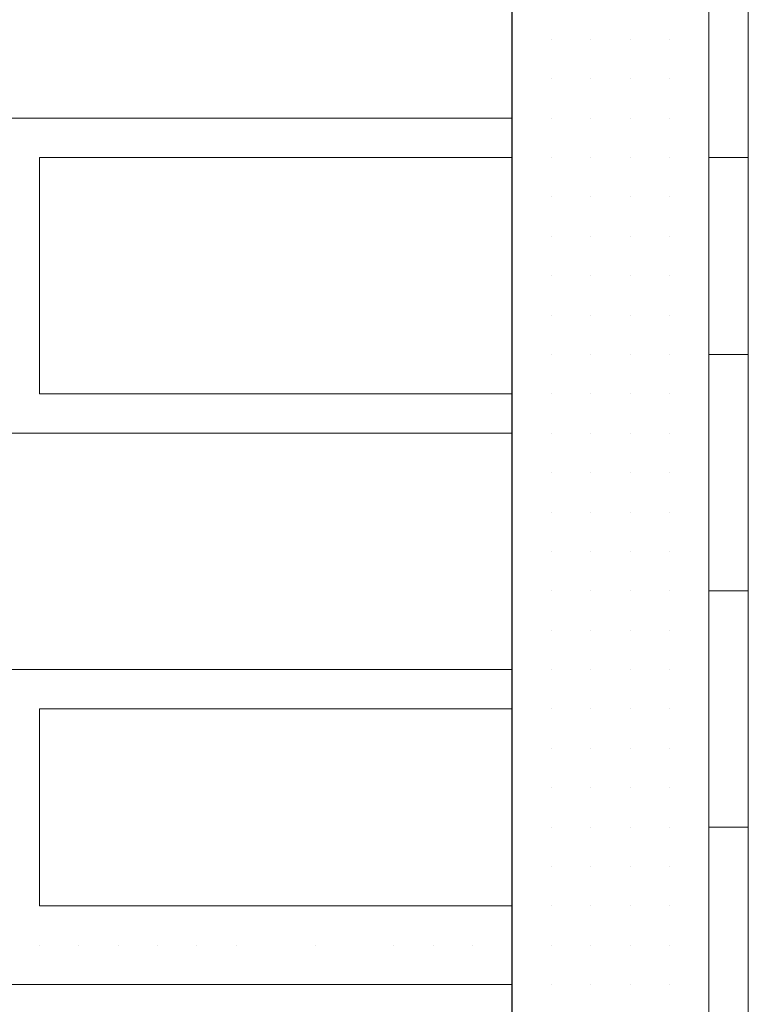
# Model space of a CAD drawing. Header units: metres. Extents: x 5.7 to 89.8, y 4 to 63.5.
# Tile 422 of 475: x 63.95 to 64.128, y 53.339 to 53.58. Entities that reach past the tile are written whole.
import ezdxf

# ---------------------------------------------------------------- set-up
doc = ezdxf.new("R2010")
doc.units = ezdxf.units.M
doc.header["$MEASUREMENT"] = 0
for name, color, linetype in [('PDF17_hatch-borshi', 7, 'Continuous'), ('PDF17_kaff', 7, 'Continuous'), ('PDF17_wall', 7, 'Continuous')]:
    doc.layers.add(name, color=color, linetype=linetype)

msp = doc.modelspace()

# ---------------------------------------------------------------- linework, layer by layer
at = {"layer": 'PDF17_hatch-borshi', "lineweight": 18}
for points in [[(64.06995, 53.57516), (64.06995, 53.57516)], [(64.06995, 53.57516), (64.06995, 53.57516)], [(64.06995, 53.57516), (64.06995, 53.57516)], [(64.06995, 53.57516), (64.06995, 53.57516)], [(64.06995, 53.57516), (64.06995, 53.57516)], [(64.07958, 53.57516), (64.07958, 53.57516)], [(64.07958, 53.57516), (64.07958, 53.57516)], [(64.07958, 53.57516), (64.07958, 53.57516)], [(64.07958, 53.57516), (64.07958, 53.57516)], [(64.08922, 53.57516), (64.08922, 53.57516)], [(64.08922, 53.57516), (64.08922, 53.57516)], [(64.08922, 53.57516), (64.08922, 53.57516)], [(64.08922, 53.57516), (64.08922, 53.57516)], [(64.09885, 53.57516), (64.09885, 53.57516)], [(64.09885, 53.57516), (64.09885, 53.57516)], [(64.09885, 53.57516), (64.09885, 53.57516)], [(64.09885, 53.57516), (64.09885, 53.57516)], [(64.09885, 53.57516), (64.09885, 53.57516)], [(64.10848, 53.57516), (64.10848, 53.57516)], [(64.10848, 53.57516), (64.10848, 53.57516)], [(64.10848, 53.57516), (64.10848, 53.57516)], [(64.10848, 53.57516), (64.10848, 53.57516)], [(64.11811, 53.57516), (64.11811, 53.57516)], [(64.11811, 53.57516), (64.11811, 53.57516)], [(64.11811, 53.57516), (64.11811, 53.57516)], [(64.11811, 53.57516), (64.11811, 53.57516)], [(64.06995, 53.56552), (64.06995, 53.56552)], [(64.06995, 53.56552), (64.06995, 53.56552)], [(64.06995, 53.56552), (64.06995, 53.56552)], [(64.06995, 53.56552), (64.06995, 53.56552)], [(64.07958, 53.56552), (64.07958, 53.56552)], [(64.07958, 53.56552), (64.07958, 53.56552)], [(64.07958, 53.56552), (64.07958, 53.56552)], [(64.07958, 53.56552), (64.07958, 53.56552)], [(64.07958, 53.56552), (64.07958, 53.56552)], [(64.08922, 53.56552), (64.08922, 53.56552)], [(64.08922, 53.56552), (64.08922, 53.56552)], [(64.08922, 53.56552), (64.08922, 53.56552)], [(64.08922, 53.56552), (64.08922, 53.56552)], [(64.09885, 53.56552), (64.09885, 53.56552)], [(64.09885, 53.56552), (64.09885, 53.56552)], [(64.09885, 53.56552), (64.09885, 53.56552)], [(64.09885, 53.56552), (64.09885, 53.56552)], [(64.09885, 53.56552), (64.09885, 53.56552)], [(64.10848, 53.56552), (64.10848, 53.56552)], [(64.10848, 53.56552), (64.10848, 53.56552)], [(64.10848, 53.56552), (64.10848, 53.56552)], [(64.10848, 53.56552), (64.10848, 53.56552)], [(64.11811, 53.56552), (64.11811, 53.56552)], [(64.11811, 53.56552), (64.11811, 53.56552)], [(64.11811, 53.56552), (64.11811, 53.56552)], [(64.06995, 53.55589), (63.8388, 53.55589)], [(63.95438, 53.55589), (63.95438, 53.55589)], [(63.96401, 53.55589), (63.96401, 53.55589)], [(63.97364, 53.55589), (63.97364, 53.55589)], [(63.98327, 53.55589), (63.98327, 53.55589)], [(64.00253, 53.55589), (64.00253, 53.55589)], [(64.0218, 53.55589), (64.0218, 53.55589)], [(64.05069, 53.55589), (64.05069, 53.55589)], [(64.06995, 53.55589), (64.06995, 53.55589)], [(64.06995, 53.55589), (64.06995, 53.55589)], [(64.06995, 53.55589), (64.06995, 53.55589)], [(64.06995, 53.55589), (64.06995, 53.55589)], [(64.06995, 53.55589), (64.06995, 53.55589)], [(64.07958, 53.55589), (64.07958, 53.55589)], [(64.07958, 53.55589), (64.07958, 53.55589)], [(64.08922, 53.55589), (64.08922, 53.55589)], [(64.08922, 53.55589), (64.08922, 53.55589)], [(64.08922, 53.55589), (64.08922, 53.55589)], [(64.09885, 53.55589), (64.09885, 53.55589)], [(64.09885, 53.55589), (64.09885, 53.55589)], [(64.09885, 53.55589), (64.09885, 53.55589)], [(64.09885, 53.55589), (64.09885, 53.55589)], [(64.10848, 53.55589), (64.10848, 53.55589)], [(64.10848, 53.55589), (64.10848, 53.55589)], [(64.10848, 53.55589), (64.10848, 53.55589)], [(64.11811, 53.55589), (64.11811, 53.55589)], [(64.11811, 53.55589), (64.11811, 53.55589)], [(64.11811, 53.55589), (64.11811, 53.55589)], [(64.11811, 53.55589), (64.11811, 53.55589)], [(64.06995, 53.54626), (63.95438, 53.54626), (63.95438, 53.48847), (64.06995, 53.48847)], [(63.95438, 53.54626), (63.95438, 53.54626)], [(63.95438, 53.54626), (63.95438, 53.54626)], [(63.96401, 53.54626), (63.96401, 53.54626)], [(63.97364, 53.54626), (63.97364, 53.54626)], [(63.98327, 53.54626), (63.98327, 53.54626)], [(64.00253, 53.54626), (64.00253, 53.54626)], [(64.01217, 53.54626), (64.01217, 53.54626)], [(64.0218, 53.54626), (64.0218, 53.54626)], [(64.0218, 53.54626), (64.0218, 53.54626)], [(64.03143, 53.54626), (64.03143, 53.54626)], [(64.05069, 53.54626), (64.05069, 53.54626)], [(64.06032, 53.54626), (64.06032, 53.54626)], [(64.06032, 53.54626), (64.06032, 53.54626)], [(64.06032, 53.54626), (64.06032, 53.54626)], [(64.06995, 53.54626), (64.06995, 53.54626)], [(64.06995, 53.54626), (64.06995, 53.54626)], [(64.06995, 53.54626), (64.06995, 53.54626)], [(64.06995, 53.54626), (64.06995, 53.54626)], [(64.07958, 53.54626), (64.07958, 53.54626)], [(64.07958, 53.54626), (64.07958, 53.54626)], [(64.07958, 53.54626), (64.07958, 53.54626)], [(64.07958, 53.54626), (64.07958, 53.54626)], [(64.07958, 53.54626), (64.07958, 53.54626)], [(64.08922, 53.54626), (64.08922, 53.54626)], [(64.08922, 53.54626), (64.08922, 53.54626)], [(64.08922, 53.54626), (64.08922, 53.54626)], [(64.09885, 53.54626), (64.09885, 53.54626)], [(64.09885, 53.54626), (64.09885, 53.54626)], [(64.09885, 53.54626), (64.09885, 53.54626)], [(64.09885, 53.54626), (64.09885, 53.54626)], [(64.09885, 53.54626), (64.09885, 53.54626)], [(64.10848, 53.54626), (64.10848, 53.54626)], [(64.10848, 53.54626), (64.10848, 53.54626)], [(64.10848, 53.54626), (64.10848, 53.54626)], [(64.10848, 53.54626), (64.10848, 53.54626)], [(64.10848, 53.54626), (64.10848, 53.54626)], [(64.11811, 53.54626), (64.11811, 53.54626)], [(64.06995, 53.53663), (64.06995, 53.53663)], [(64.06995, 53.53663), (64.06995, 53.53663)], [(64.06995, 53.53663), (64.06995, 53.53663)], [(64.06995, 53.53663), (64.06995, 53.53663)], [(64.07958, 53.53663), (64.07958, 53.53663)], [(64.07958, 53.53663), (64.07958, 53.53663)], [(64.07958, 53.53663), (64.07958, 53.53663)], [(64.08922, 53.53663), (64.08922, 53.53663)], [(64.08922, 53.53663), (64.08922, 53.53663)], [(64.08922, 53.53663), (64.08922, 53.53663)], [(64.09885, 53.53663), (64.09885, 53.53663)], [(64.09885, 53.53663), (64.09885, 53.53663)], [(64.09885, 53.53663), (64.09885, 53.53663)], [(64.09885, 53.53663), (64.09885, 53.53663)], [(64.09885, 53.53663), (64.09885, 53.53663)], [(64.10848, 53.53663), (64.10848, 53.53663)], [(64.10848, 53.53663), (64.10848, 53.53663)], [(64.10848, 53.53663), (64.10848, 53.53663)], [(64.11811, 53.53663), (64.11811, 53.53663)], [(64.11811, 53.53663), (64.11811, 53.53663)], [(64.11811, 53.53663), (64.11811, 53.53663)], [(64.11811, 53.53663), (64.11811, 53.53663)], [(64.06995, 53.527), (64.06995, 53.527)], [(64.06995, 53.527), (64.06995, 53.527)], [(64.07958, 53.527), (64.07958, 53.527)], [(64.07958, 53.527), (64.07958, 53.527)], [(64.07958, 53.527), (64.07958, 53.527)], [(64.08922, 53.527), (64.08922, 53.527)], [(64.09885, 53.527), (64.09885, 53.527)], [(64.09885, 53.527), (64.09885, 53.527)], [(64.09885, 53.527), (64.09885, 53.527)], [(64.10848, 53.527), (64.10848, 53.527)], [(64.10848, 53.527), (64.10848, 53.527)], [(64.10848, 53.527), (64.10848, 53.527)], [(64.10848, 53.527), (64.10848, 53.527)], [(64.10848, 53.527), (64.10848, 53.527)], [(64.11811, 53.527), (64.11811, 53.527)], [(64.11811, 53.527), (64.11811, 53.527)], [(64.06995, 53.51737), (64.06995, 53.51737)], [(64.06995, 53.51737), (64.06995, 53.51737)], [(64.06995, 53.51737), (64.06995, 53.51737)], [(64.06995, 53.51737), (64.06995, 53.51737)], [(64.07958, 53.51737), (64.07958, 53.51737)], [(64.07958, 53.51737), (64.07958, 53.51737)], [(64.07958, 53.51737), (64.07958, 53.51737)], [(64.07958, 53.51737), (64.07958, 53.51737)], [(64.08922, 53.51737), (64.08922, 53.51737)], [(64.08922, 53.51737), (64.08922, 53.51737)], [(64.08922, 53.51737), (64.08922, 53.51737)], [(64.09885, 53.51737), (64.09885, 53.51737)], [(64.09885, 53.51737), (64.09885, 53.51737)], [(64.09885, 53.51737), (64.09885, 53.51737)], [(64.10848, 53.51737), (64.10848, 53.51737)], [(64.10848, 53.51737), (64.10848, 53.51737)], [(64.10848, 53.51737), (64.10848, 53.51737)], [(64.11811, 53.51737), (64.11811, 53.51737)], [(64.11811, 53.51737), (64.11811, 53.51737)], [(64.06995, 53.50774), (64.06995, 53.50774)], [(64.06995, 53.50774), (64.06995, 53.50774)], [(64.06995, 53.50774), (64.06995, 53.50774)], [(64.07958, 53.50774), (64.07958, 53.50774)], [(64.07958, 53.50774), (64.07958, 53.50774)], [(64.07958, 53.50774), (64.07958, 53.50774)], [(64.07958, 53.50774), (64.07958, 53.50774)], [(64.07958, 53.50774), (64.07958, 53.50774)], [(64.08922, 53.50774), (64.08922, 53.50774)], [(64.08922, 53.50774), (64.08922, 53.50774)], [(64.08922, 53.50774), (64.08922, 53.50774)], [(64.08922, 53.50774), (64.08922, 53.50774)], [(64.09885, 53.50774), (64.09885, 53.50774)], [(64.09885, 53.50774), (64.09885, 53.50774)], [(64.09885, 53.50774), (64.09885, 53.50774)], [(64.09885, 53.50774), (64.09885, 53.50774)], [(64.10848, 53.50774), (64.10848, 53.50774)], [(64.10848, 53.50774), (64.10848, 53.50774)], [(64.10848, 53.50774), (64.10848, 53.50774)], [(64.10848, 53.50774), (64.10848, 53.50774)], [(64.10848, 53.50774), (64.10848, 53.50774)], [(64.11811, 53.50774), (64.11811, 53.50774)], [(64.11811, 53.50774), (64.11811, 53.50774)], [(64.06995, 53.49811), (64.06995, 53.49811)], [(64.06995, 53.49811), (64.06995, 53.49811)], [(64.06995, 53.49811), (64.06995, 53.49811)], [(64.07958, 53.49811), (64.07958, 53.49811)], [(64.07958, 53.49811), (64.07958, 53.49811)], [(64.07958, 53.49811), (64.07958, 53.49811)], [(64.08922, 53.49811), (64.08922, 53.49811)], [(64.08922, 53.49811), (64.08922, 53.49811)], [(64.08922, 53.49811), (64.08922, 53.49811)], [(64.09885, 53.49811), (64.09885, 53.49811)], [(64.09885, 53.49811), (64.09885, 53.49811)], [(64.09885, 53.49811), (64.09885, 53.49811)], [(64.09885, 53.49811), (64.09885, 53.49811)], [(64.10848, 53.49811), (64.10848, 53.49811)], [(64.10848, 53.49811), (64.10848, 53.49811)], [(64.10848, 53.49811), (64.10848, 53.49811)], [(64.10848, 53.49811), (64.10848, 53.49811)], [(64.10848, 53.49811), (64.10848, 53.49811)], [(64.11811, 53.49811), (64.11811, 53.49811)], [(64.11811, 53.49811), (64.11811, 53.49811)], [(64.11811, 53.49811), (64.11811, 53.49811)], [(64.11811, 53.49811), (64.11811, 53.49811)], [(63.95438, 53.48847), (63.95438, 53.48847)], [(63.95438, 53.48847), (63.95438, 53.48847)], [(63.96401, 53.48847), (63.96401, 53.48847)], [(63.97364, 53.48847), (63.97364, 53.48847)], [(63.98327, 53.48847), (63.98327, 53.48847)], [(63.98327, 53.48847), (63.98327, 53.48847)], [(63.98327, 53.48847), (63.98327, 53.48847)], [(64.00253, 53.48847), (64.00253, 53.48847)], [(64.0218, 53.48847), (64.0218, 53.48847)], [(64.0218, 53.48847), (64.0218, 53.48847)], [(64.05069, 53.48847), (64.05069, 53.48847)], [(64.06995, 53.48847), (64.06995, 53.48847)], [(64.06995, 53.48847), (64.06995, 53.48847)], [(64.06995, 53.48847), (64.06995, 53.48847)], [(64.07958, 53.48847), (64.07958, 53.48847)], [(64.07958, 53.48847), (64.07958, 53.48847)], [(64.07958, 53.48847), (64.07958, 53.48847)], [(64.07958, 53.48847), (64.07958, 53.48847)], [(64.07958, 53.48847), (64.07958, 53.48847)], [(64.08922, 53.48847), (64.08922, 53.48847)], [(64.08922, 53.48847), (64.08922, 53.48847)], [(64.08922, 53.48847), (64.08922, 53.48847)], [(64.09885, 53.48847), (64.09885, 53.48847)], [(64.09885, 53.48847), (64.09885, 53.48847)], [(64.10848, 53.48847), (64.10848, 53.48847)], [(64.10848, 53.48847), (64.10848, 53.48847)], [(64.10848, 53.48847), (64.10848, 53.48847)], [(64.10848, 53.48847), (64.10848, 53.48847)], [(64.11811, 53.48847), (64.11811, 53.48847)], [(63.8388, 53.47884), (64.06995, 53.47884)], [(63.96401, 53.47884), (63.96401, 53.47884)], [(63.96401, 53.47884), (63.96401, 53.47884)], [(63.9929, 53.47884), (63.9929, 53.47884)], [(63.9929, 53.47884), (63.9929, 53.47884)], [(64.01217, 53.47884), (64.01217, 53.47884)], [(64.0218, 53.47884), (64.0218, 53.47884)], [(64.04106, 53.47884), (64.04106, 53.47884)], [(64.04106, 53.47884), (64.04106, 53.47884)], [(64.06032, 53.47884), (64.06032, 53.47884)], [(64.06032, 53.47884), (64.06032, 53.47884)], [(64.06995, 53.47884), (64.06995, 53.47884)], [(64.06995, 53.47884), (64.06995, 53.47884)], [(64.06995, 53.47884), (64.06995, 53.47884)], [(64.06995, 53.47884), (64.06995, 53.47884)], [(64.07958, 53.47884), (64.07958, 53.47884)], [(64.07958, 53.47884), (64.07958, 53.47884)], [(64.07958, 53.47884), (64.07958, 53.47884)], [(64.07958, 53.47884), (64.07958, 53.47884)], [(64.07958, 53.47884), (64.07958, 53.47884)], [(64.08922, 53.47884), (64.08922, 53.47884)], [(64.08922, 53.47884), (64.08922, 53.47884)], [(64.08922, 53.47884), (64.08922, 53.47884)], [(64.09885, 53.47884), (64.09885, 53.47884)], [(64.09885, 53.47884), (64.09885, 53.47884)], [(64.09885, 53.47884), (64.09885, 53.47884)], [(64.09885, 53.47884), (64.09885, 53.47884)], [(64.09885, 53.47884), (64.09885, 53.47884)], [(64.10848, 53.47884), (64.10848, 53.47884)], [(64.10848, 53.47884), (64.10848, 53.47884)], [(64.10848, 53.47884), (64.10848, 53.47884)], [(64.10848, 53.47884), (64.10848, 53.47884)], [(64.10848, 53.47884), (64.10848, 53.47884)], [(64.11811, 53.47884), (64.11811, 53.47884)], [(64.11811, 53.47884), (64.11811, 53.47884)], [(64.11811, 53.47884), (64.11811, 53.47884)], [(64.11811, 53.47884), (64.11811, 53.47884)], [(64.11811, 53.47884), (64.11811, 53.47884)], [(64.06995, 53.46921), (64.06995, 53.46921)], [(64.07958, 53.46921), (64.07958, 53.46921)], [(64.07958, 53.46921), (64.07958, 53.46921)], [(64.08922, 53.46921), (64.08922, 53.46921)], [(64.08922, 53.46921), (64.08922, 53.46921)], [(64.08922, 53.46921), (64.08922, 53.46921)], [(64.08922, 53.46921), (64.08922, 53.46921)], [(64.09885, 53.46921), (64.09885, 53.46921)], [(64.09885, 53.46921), (64.09885, 53.46921)], [(64.09885, 53.46921), (64.09885, 53.46921)], [(64.10848, 53.46921), (64.10848, 53.46921)], [(64.10848, 53.46921), (64.10848, 53.46921)], [(64.10848, 53.46921), (64.10848, 53.46921)], [(64.10848, 53.46921), (64.10848, 53.46921)], [(64.10848, 53.46921), (64.10848, 53.46921)], [(64.11811, 53.46921), (64.11811, 53.46921)], [(64.06995, 53.45958), (64.06995, 53.45958)], [(64.06995, 53.45958), (64.06995, 53.45958)], [(64.06995, 53.45958), (64.06995, 53.45958)], [(64.06995, 53.45958), (64.06995, 53.45958)], [(64.07958, 53.45958), (64.07958, 53.45958)], [(64.07958, 53.45958), (64.07958, 53.45958)], [(64.07958, 53.45958), (64.07958, 53.45958)], [(64.07958, 53.45958), (64.07958, 53.45958)], [(64.08922, 53.45958), (64.08922, 53.45958)], [(64.08922, 53.45958), (64.08922, 53.45958)], [(64.08922, 53.45958), (64.08922, 53.45958)], [(64.08922, 53.45958), (64.08922, 53.45958)], [(64.09885, 53.45958), (64.09885, 53.45958)], [(64.09885, 53.45958), (64.09885, 53.45958)], [(64.10848, 53.45958), (64.10848, 53.45958)], [(64.10848, 53.45958), (64.10848, 53.45958)], [(64.10848, 53.45958), (64.10848, 53.45958)], [(64.11811, 53.45958), (64.11811, 53.45958)], [(64.11811, 53.45958), (64.11811, 53.45958)], [(64.06995, 53.44995), (64.06995, 53.44995)], [(64.06995, 53.44995), (64.06995, 53.44995)], [(64.06995, 53.44995), (64.06995, 53.44995)], [(64.07958, 53.44995), (64.07958, 53.44995)], [(64.07958, 53.44995), (64.07958, 53.44995)], [(64.07958, 53.44995), (64.07958, 53.44995)], [(64.08922, 53.44995), (64.08922, 53.44995)], [(64.08922, 53.44995), (64.08922, 53.44995)], [(64.08922, 53.44995), (64.08922, 53.44995)], [(64.08922, 53.44995), (64.08922, 53.44995)], [(64.09885, 53.44995), (64.09885, 53.44995)], [(64.09885, 53.44995), (64.09885, 53.44995)], [(64.09885, 53.44995), (64.09885, 53.44995)], [(64.09885, 53.44995), (64.09885, 53.44995)], [(64.10848, 53.44995), (64.10848, 53.44995)], [(64.10848, 53.44995), (64.10848, 53.44995)], [(64.10848, 53.44995), (64.10848, 53.44995)], [(64.10848, 53.44995), (64.10848, 53.44995)], [(64.11811, 53.44995), (64.11811, 53.44995)], [(64.06995, 53.44032), (64.06995, 53.44032)], [(64.06995, 53.44032), (64.06995, 53.44032)], [(64.06995, 53.44032), (64.06995, 53.44032)], [(64.07958, 53.44032), (64.07958, 53.44032)], [(64.07958, 53.44032), (64.07958, 53.44032)], [(64.07958, 53.44032), (64.07958, 53.44032)], [(64.08922, 53.44032), (64.08922, 53.44032)], [(64.08922, 53.44032), (64.08922, 53.44032)], [(64.08922, 53.44032), (64.08922, 53.44032)], [(64.08922, 53.44032), (64.08922, 53.44032)], [(64.08922, 53.44032), (64.08922, 53.44032)], [(64.09885, 53.44032), (64.09885, 53.44032)], [(64.09885, 53.44032), (64.09885, 53.44032)], [(64.09885, 53.44032), (64.09885, 53.44032)], [(64.09885, 53.44032), (64.09885, 53.44032)], [(64.10848, 53.44032), (64.10848, 53.44032)], [(64.10848, 53.44032), (64.10848, 53.44032)], [(64.10848, 53.44032), (64.10848, 53.44032)], [(64.10848, 53.44032), (64.10848, 53.44032)], [(64.11811, 53.44032), (64.11811, 53.44032)], [(64.11811, 53.44032), (64.11811, 53.44032)], [(64.11811, 53.44032), (64.11811, 53.44032)], [(64.06995, 53.43069), (64.06995, 53.43069)], [(64.06995, 53.43069), (64.06995, 53.43069)], [(64.06995, 53.43069), (64.06995, 53.43069)], [(64.07958, 53.43069), (64.07958, 53.43069)], [(64.07958, 53.43069), (64.07958, 53.43069)], [(64.07958, 53.43069), (64.07958, 53.43069)], [(64.08922, 53.43069), (64.08922, 53.43069)], [(64.08922, 53.43069), (64.08922, 53.43069)], [(64.08922, 53.43069), (64.08922, 53.43069)], [(64.08922, 53.43069), (64.08922, 53.43069)], [(64.08922, 53.43069), (64.08922, 53.43069)], [(64.09885, 53.43069), (64.09885, 53.43069)], [(64.09885, 53.43069), (64.09885, 53.43069)], [(64.09885, 53.43069), (64.09885, 53.43069)], [(64.10848, 53.43069), (64.10848, 53.43069)], [(64.10848, 53.43069), (64.10848, 53.43069)], [(64.10848, 53.43069), (64.10848, 53.43069)], [(64.10848, 53.43069), (64.10848, 53.43069)], [(64.11811, 53.43069), (64.11811, 53.43069)], [(64.11811, 53.43069), (64.11811, 53.43069)], [(64.11811, 53.43069), (64.11811, 53.43069)], [(64.06995, 53.42106), (63.8388, 53.42106)], [(63.95438, 53.42106), (63.95438, 53.42106)], [(63.95438, 53.42106), (63.95438, 53.42106)], [(63.95438, 53.42106), (63.95438, 53.42106)], [(63.96401, 53.42106), (63.96401, 53.42106)], [(63.97364, 53.42106), (63.97364, 53.42106)], [(63.97364, 53.42106), (63.97364, 53.42106)], [(63.98327, 53.42106), (63.98327, 53.42106)], [(63.98327, 53.42106), (63.98327, 53.42106)], [(64.00253, 53.42106), (64.00253, 53.42106)], [(64.00253, 53.42106), (64.00253, 53.42106)], [(64.0218, 53.42106), (64.0218, 53.42106)], [(64.0218, 53.42106), (64.0218, 53.42106)], [(64.0218, 53.42106), (64.0218, 53.42106)], [(64.05069, 53.42106), (64.05069, 53.42106)], [(64.05069, 53.42106), (64.05069, 53.42106)], [(64.06032, 53.42106), (64.06032, 53.42106)], [(64.06995, 53.42106), (64.06995, 53.42106)], [(64.06995, 53.42106), (64.06995, 53.42106)], [(64.06995, 53.42106), (64.06995, 53.42106)], [(64.07958, 53.42106), (64.07958, 53.42106)], [(64.07958, 53.42106), (64.07958, 53.42106)], [(64.07958, 53.42106), (64.07958, 53.42106)], [(64.08922, 53.42106), (64.08922, 53.42106)], [(64.08922, 53.42106), (64.08922, 53.42106)], [(64.08922, 53.42106), (64.08922, 53.42106)], [(64.08922, 53.42106), (64.08922, 53.42106)], [(64.09885, 53.42106), (64.09885, 53.42106)], [(64.09885, 53.42106), (64.09885, 53.42106)], [(64.09885, 53.42106), (64.09885, 53.42106)], [(64.09885, 53.42106), (64.09885, 53.42106)], [(64.10848, 53.42106), (64.10848, 53.42106)], [(64.10848, 53.42106), (64.10848, 53.42106)], [(64.10848, 53.42106), (64.10848, 53.42106)], [(64.10848, 53.42106), (64.10848, 53.42106)], [(64.11811, 53.42106), (64.11811, 53.42106)], [(64.11811, 53.42106), (64.11811, 53.42106)], [(64.11811, 53.42106), (64.11811, 53.42106)], [(64.06995, 53.36327), (63.95438, 53.36327), (63.95438, 53.41142), (64.06995, 53.41142)], [(63.96401, 53.41142), (63.96401, 53.41142)], [(64.01217, 53.41142), (64.01217, 53.41142)], [(64.03143, 53.41142), (64.03143, 53.41142)], [(64.06032, 53.41142), (64.06032, 53.41142)], [(64.06032, 53.41142), (64.06032, 53.41142)], [(64.06995, 53.41142), (64.06995, 53.41142)], [(64.06995, 53.41142), (64.06995, 53.41142)], [(64.06995, 53.41142), (64.06995, 53.41142)], [(64.06995, 53.41142), (64.06995, 53.41142)], [(64.07958, 53.41142), (64.07958, 53.41142)], [(64.07958, 53.41142), (64.07958, 53.41142)], [(64.07958, 53.41142), (64.07958, 53.41142)], [(64.07958, 53.41142), (64.07958, 53.41142)], [(64.08922, 53.41142), (64.08922, 53.41142)], [(64.08922, 53.41142), (64.08922, 53.41142)], [(64.08922, 53.41142), (64.08922, 53.41142)], [(64.08922, 53.41142), (64.08922, 53.41142)], [(64.08922, 53.41142), (64.08922, 53.41142)], [(64.08922, 53.41142), (64.08922, 53.41142)], [(64.09885, 53.41142), (64.09885, 53.41142)], [(64.09885, 53.41142), (64.09885, 53.41142)], [(64.09885, 53.41142), (64.09885, 53.41142)], [(64.09885, 53.41142), (64.09885, 53.41142)], [(64.10848, 53.41142), (64.10848, 53.41142)], [(64.10848, 53.41142), (64.10848, 53.41142)], [(64.10848, 53.41142), (64.10848, 53.41142)], [(64.10848, 53.41142), (64.10848, 53.41142)], [(64.11811, 53.41142), (64.11811, 53.41142)], [(64.11811, 53.41142), (64.11811, 53.41142)], [(64.11811, 53.41142), (64.11811, 53.41142)], [(64.06995, 53.40179), (64.06995, 53.40179)], [(64.06995, 53.40179), (64.06995, 53.40179)], [(64.06995, 53.40179), (64.06995, 53.40179)], [(64.07958, 53.40179), (64.07958, 53.40179)], [(64.07958, 53.40179), (64.07958, 53.40179)], [(64.08922, 53.40179), (64.08922, 53.40179)], [(64.08922, 53.40179), (64.08922, 53.40179)], [(64.08922, 53.40179), (64.08922, 53.40179)], [(64.08922, 53.40179), (64.08922, 53.40179)], [(64.09885, 53.40179), (64.09885, 53.40179)], [(64.10848, 53.40179), (64.10848, 53.40179)], [(64.10848, 53.40179), (64.10848, 53.40179)], [(64.10848, 53.40179), (64.10848, 53.40179)], [(64.10848, 53.40179), (64.10848, 53.40179)], [(64.11811, 53.40179), (64.11811, 53.40179)], [(64.11811, 53.40179), (64.11811, 53.40179)], [(64.06995, 53.39216), (64.06995, 53.39216)], [(64.06995, 53.39216), (64.06995, 53.39216)], [(64.06995, 53.39216), (64.06995, 53.39216)], [(64.07958, 53.39216), (64.07958, 53.39216)], [(64.07958, 53.39216), (64.07958, 53.39216)], [(64.07958, 53.39216), (64.07958, 53.39216)], [(64.08922, 53.39216), (64.08922, 53.39216)], [(64.08922, 53.39216), (64.08922, 53.39216)], [(64.08922, 53.39216), (64.08922, 53.39216)], [(64.09885, 53.39216), (64.09885, 53.39216)], [(64.09885, 53.39216), (64.09885, 53.39216)], [(64.09885, 53.39216), (64.09885, 53.39216)], [(64.09885, 53.39216), (64.09885, 53.39216)], [(64.10848, 53.39216), (64.10848, 53.39216)], [(64.11811, 53.39216), (64.11811, 53.39216)], [(64.11811, 53.39216), (64.11811, 53.39216)], [(64.11811, 53.39216), (64.11811, 53.39216)], [(64.06995, 53.38253), (64.06995, 53.38253)], [(64.06995, 53.38253), (64.06995, 53.38253)], [(64.06995, 53.38253), (64.06995, 53.38253)], [(64.06995, 53.38253), (64.06995, 53.38253)], [(64.07958, 53.38253), (64.07958, 53.38253)], [(64.07958, 53.38253), (64.07958, 53.38253)], [(64.07958, 53.38253), (64.07958, 53.38253)], [(64.08922, 53.38253), (64.08922, 53.38253)], [(64.08922, 53.38253), (64.08922, 53.38253)], [(64.08922, 53.38253), (64.08922, 53.38253)], [(64.08922, 53.38253), (64.08922, 53.38253)], [(64.09885, 53.38253), (64.09885, 53.38253)], [(64.09885, 53.38253), (64.09885, 53.38253)], [(64.10848, 53.38253), (64.10848, 53.38253)], [(64.10848, 53.38253), (64.10848, 53.38253)], [(64.10848, 53.38253), (64.10848, 53.38253)], [(64.10848, 53.38253), (64.10848, 53.38253)], [(64.11811, 53.38253), (64.11811, 53.38253)], [(64.11811, 53.38253), (64.11811, 53.38253)], [(64.11811, 53.38253), (64.11811, 53.38253)], [(64.06995, 53.3729), (64.06995, 53.3729)], [(64.06995, 53.3729), (64.06995, 53.3729)], [(64.06995, 53.3729), (64.06995, 53.3729)], [(64.06995, 53.3729), (64.06995, 53.3729)], [(64.07958, 53.3729), (64.07958, 53.3729)], [(64.07958, 53.3729), (64.07958, 53.3729)], [(64.07958, 53.3729), (64.07958, 53.3729)], [(64.08922, 53.3729), (64.08922, 53.3729)], [(64.08922, 53.3729), (64.08922, 53.3729)], [(64.09885, 53.3729), (64.09885, 53.3729)], [(64.09885, 53.3729), (64.09885, 53.3729)], [(64.09885, 53.3729), (64.09885, 53.3729)], [(64.09885, 53.3729), (64.09885, 53.3729)], [(64.09885, 53.3729), (64.09885, 53.3729)], [(64.09885, 53.3729), (64.09885, 53.3729)], [(64.10848, 53.3729), (64.10848, 53.3729)], [(64.10848, 53.3729), (64.10848, 53.3729)], [(64.10848, 53.3729), (64.10848, 53.3729)], [(64.11811, 53.3729), (64.11811, 53.3729)], [(64.11811, 53.3729), (64.11811, 53.3729)], [(64.11811, 53.3729), (64.11811, 53.3729)], [(64.11811, 53.3729), (64.11811, 53.3729)], [(63.98327, 53.36327), (63.98327, 53.36327)], [(64.06995, 53.36327), (64.06995, 53.36327)], [(64.06995, 53.36327), (64.06995, 53.36327)], [(64.06995, 53.36327), (64.06995, 53.36327)], [(64.06995, 53.36327), (64.06995, 53.36327)], [(64.06995, 53.36327), (64.06995, 53.36327)], [(64.07958, 53.36327), (64.07958, 53.36327)], [(64.07958, 53.36327), (64.07958, 53.36327)], [(64.07958, 53.36327), (64.07958, 53.36327)], [(64.08922, 53.36327), (64.08922, 53.36327)], [(64.08922, 53.36327), (64.08922, 53.36327)], [(64.08922, 53.36327), (64.08922, 53.36327)], [(64.08922, 53.36327), (64.08922, 53.36327)], [(64.09885, 53.36327), (64.09885, 53.36327)], [(64.09885, 53.36327), (64.09885, 53.36327)], [(64.09885, 53.36327), (64.09885, 53.36327)], [(64.10848, 53.36327), (64.10848, 53.36327)], [(64.10848, 53.36327), (64.10848, 53.36327)], [(64.10848, 53.36327), (64.10848, 53.36327)], [(64.11811, 53.36327), (64.11811, 53.36327)], [(64.11811, 53.36327), (64.11811, 53.36327)], [(63.95438, 53.35364), (63.95438, 53.35364)], [(63.95438, 53.35364), (63.95438, 53.35364)], [(63.96401, 53.35364), (63.96401, 53.35364)], [(63.96401, 53.35364), (63.96401, 53.35364)], [(63.97364, 53.35364), (63.97364, 53.35364)], [(63.98327, 53.35364), (63.98327, 53.35364)], [(63.98327, 53.35364), (63.98327, 53.35364)], [(63.9929, 53.35364), (63.9929, 53.35364)], [(63.9929, 53.35364), (63.9929, 53.35364)], [(64.00253, 53.35364), (64.00253, 53.35364)], [(64.0218, 53.35364), (64.0218, 53.35364)], [(64.0218, 53.35364), (64.0218, 53.35364)], [(64.0218, 53.35364), (64.0218, 53.35364)], [(64.04106, 53.35364), (64.04106, 53.35364)], [(64.05069, 53.35364), (64.05069, 53.35364)], [(64.06032, 53.35364), (64.06032, 53.35364)], [(64.06995, 53.35364), (64.06995, 53.35364)], [(64.06995, 53.35364), (64.06995, 53.35364)], [(64.06995, 53.35364), (64.06995, 53.35364)], [(64.06995, 53.35364), (64.06995, 53.35364)], [(64.07958, 53.35364), (64.07958, 53.35364)], [(64.07958, 53.35364), (64.07958, 53.35364)], [(64.07958, 53.35364), (64.07958, 53.35364)], [(64.07958, 53.35364), (64.07958, 53.35364)], [(64.08922, 53.35364), (64.08922, 53.35364)], [(64.08922, 53.35364), (64.08922, 53.35364)], [(64.08922, 53.35364), (64.08922, 53.35364)], [(64.09885, 53.35364), (64.09885, 53.35364)], [(64.09885, 53.35364), (64.09885, 53.35364)], [(64.09885, 53.35364), (64.09885, 53.35364)], [(64.09885, 53.35364), (64.09885, 53.35364)], [(64.09885, 53.35364), (64.09885, 53.35364)], [(64.10848, 53.35364), (64.10848, 53.35364)], [(64.10848, 53.35364), (64.10848, 53.35364)], [(64.11811, 53.35364), (64.11811, 53.35364)], [(64.11811, 53.35364), (64.11811, 53.35364)], [(64.11811, 53.35364), (64.11811, 53.35364)], [(64.11811, 53.35364), (64.11811, 53.35364)], [(64.06995, 53.34401), (63.8388, 53.34401)], [(63.96401, 53.34401), (63.96401, 53.34401)], [(64.01217, 53.34401), (64.01217, 53.34401)], [(64.04106, 53.34401), (64.04106, 53.34401)], [(64.06032, 53.34401), (64.06032, 53.34401)], [(64.06995, 53.34401), (64.06995, 53.34401)], [(64.06995, 53.34401), (64.06995, 53.34401)], [(64.06995, 53.34401), (64.06995, 53.34401)], [(64.06995, 53.34401), (64.06995, 53.34401)], [(64.07958, 53.34401), (64.07958, 53.34401)], [(64.07958, 53.34401), (64.07958, 53.34401)], [(64.08922, 53.34401), (64.08922, 53.34401)], [(64.08922, 53.34401), (64.08922, 53.34401)], [(64.08922, 53.34401), (64.08922, 53.34401)], [(64.08922, 53.34401), (64.08922, 53.34401)], [(64.09885, 53.34401), (64.09885, 53.34401)], [(64.09885, 53.34401), (64.09885, 53.34401)], [(64.09885, 53.34401), (64.09885, 53.34401)], [(64.09885, 53.34401), (64.09885, 53.34401)], [(64.10848, 53.34401), (64.10848, 53.34401)], [(64.10848, 53.34401), (64.10848, 53.34401)], [(64.10848, 53.34401), (64.10848, 53.34401)], [(64.10848, 53.34401), (64.10848, 53.34401)], [(64.10848, 53.34401), (64.10848, 53.34401)], [(64.11811, 53.34401), (64.11811, 53.34401)], [(64.11811, 53.34401), (64.11811, 53.34401)], [(64.11811, 53.34401), (64.11811, 53.34401)]]:
    msp.add_lwpolyline(points, dxfattribs=at)
at = {"layer": 'PDF17_kaff', "lineweight": 20}
for points in [[(64.11811, 53.61368), (64.11811, 52.59277), (64.12774, 52.59277), (64.12774, 53.61368)], [(64.12774, 53.54626), (64.11811, 53.54626)], [(64.12774, 53.49811), (64.11811, 53.49811)], [(64.12774, 53.44032), (64.11811, 53.44032)], [(64.12774, 53.38253), (64.11811, 53.38253)]]:
    msp.add_lwpolyline(points, dxfattribs=at)
at = {"layer": 'PDF17_wall', "lineweight": 25}
msp.add_lwpolyline([(64.06995, 57.17722), (64.06995, 54.10487), (64.06995, 52.59277), (63.8388, 52.59277), (63.8388, 57.17722)], dxfattribs=at)

doc.saveas('drawing.dxf')
